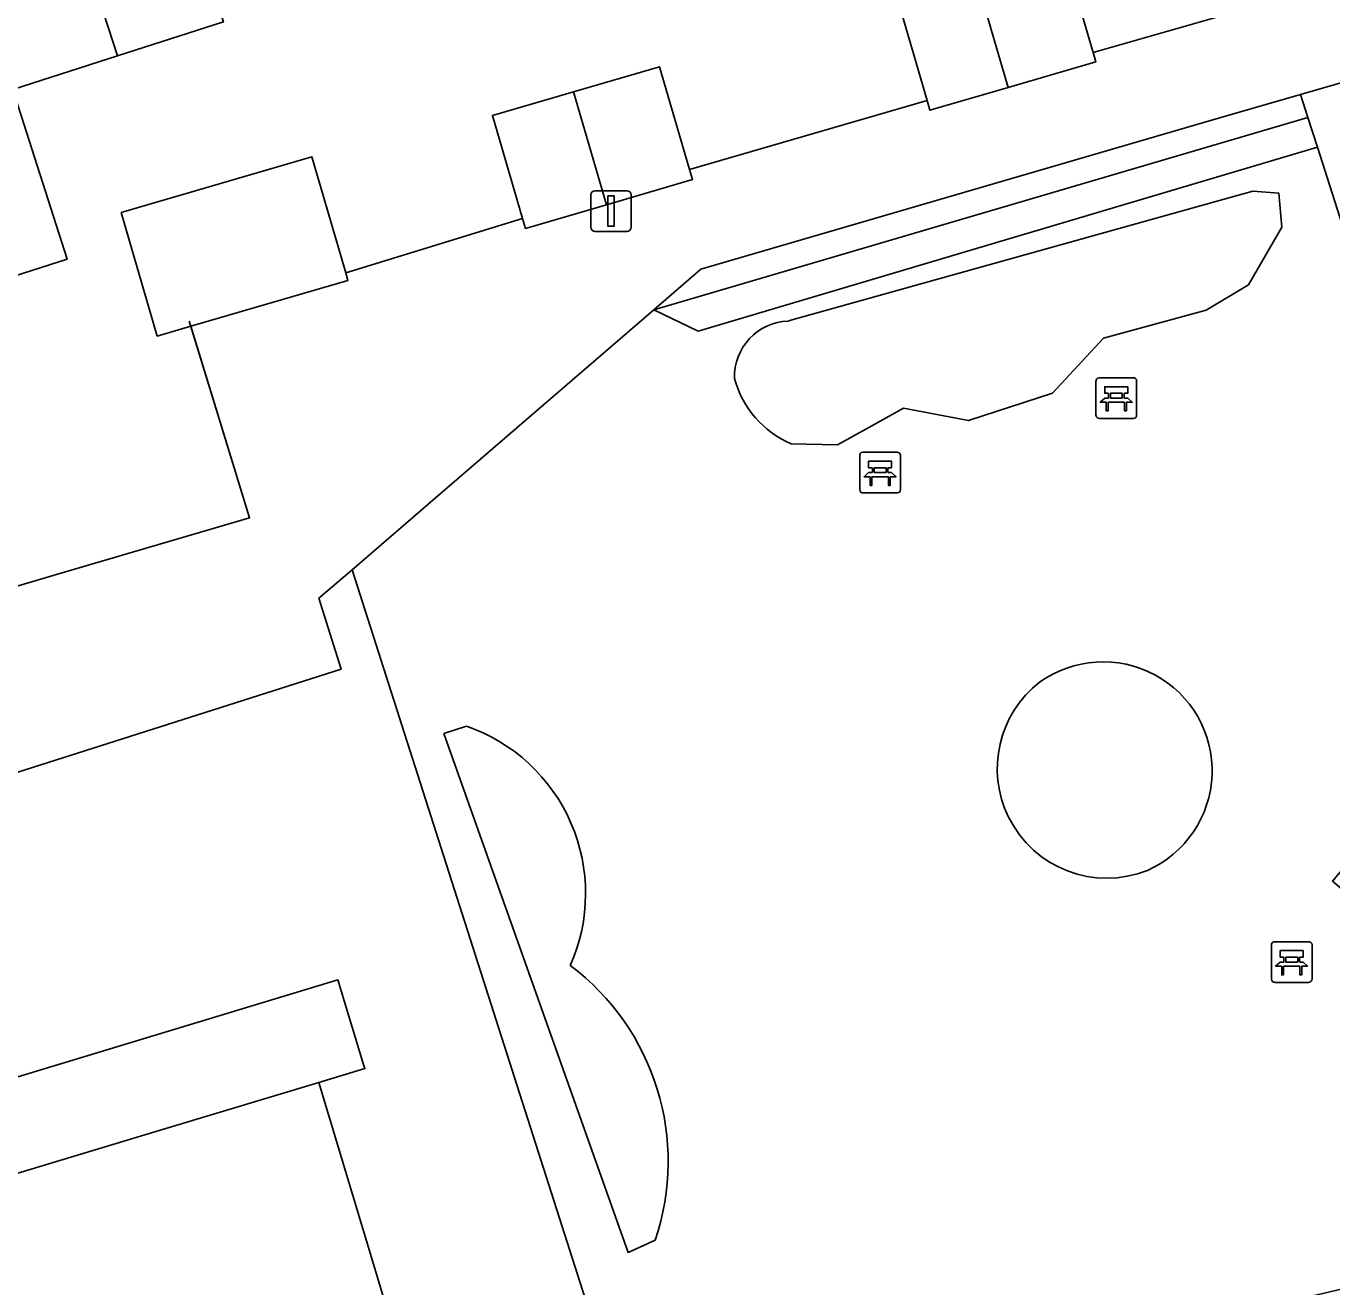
# Model space of a CAD drawing. Extents: x 159716 to 160783, y 383290 to 384031.
# Drawn here: x 160111.85 to 160143.96, y 383519.22 to 383550.22 of the extents above; entities that cross this region are included whole.
import ezdxf

# ---------------------------------------------------------------- set-up
doc = ezdxf.new("R2010")
doc.units = 0
for name, color, linetype in [('IMGEO_Bank', 7, 'Continuous'), ('IMGEO_Erf', 7, 'Continuous'), ('IMGEO_Groenvoorziening', 7, 'Continuous'), ('IMGEO_Haag', 7, 'Continuous'), ('IMGEO_Hek', 7, 'Continuous'), ('IMGEO_Lichtmast', 7, 'Continuous'), ('IMGEO_Pand', 7, 'Continuous'), ('IMGEO_Rijbaan_lokaal_open', 7, 'Continuous'), ('IMGEO_Voetpad_open', 7, 'Continuous')]:
    doc.layers.add(name, color=color, linetype=linetype)

msp = doc.modelspace()

# ---------------------------------------------------------------- linework, layer by layer
at = {"layer": 'IMGEO_Bank'}
for p, q in [((160138.162, 383540.647), (160138.162, 383541.488)), ((160138.162, 383541.488), (160138.162, 383540.647)), ((160138.237, 383541.572), (160139.078, 383541.572)), ((160139.078, 383541.572), (160138.237, 383541.572)), ((160139.162, 383541.497), (160139.162, 383540.656)), ((160139.162, 383540.656), (160139.162, 383541.497)), ((160138.471, 383541.078), (160138.471, 383541.184)), ((160138.515, 383541.184), (160138.515, 383541.078)), ((160138.803, 383541.19), (160138.521, 383541.19)), ((160138.521, 383541.072), (160138.803, 383541.072)), ((160138.809, 383541.078), (160138.809, 383541.184)), ((160138.853, 383541.184), (160138.853, 383541.078)), ((160138.859, 383540.97), (160138.466, 383540.97)), ((160139.087, 383540.572), (160138.246, 383540.572)), ((160138.246, 383540.572), (160139.087, 383540.572)), ((160132.429, 383539.742), (160133.27, 383539.742)), ((160133.27, 383539.742), (160132.429, 383539.742)), ((160132.354, 383538.817), (160132.354, 383539.658)), ((160132.354, 383539.658), (160132.354, 383538.817)), ((160133.354, 383539.667), (160133.354, 383538.826)), ((160133.354, 383538.826), (160133.354, 383539.667)), ((160133.051, 383539.14), (160132.658, 383539.14)), ((160132.663, 383539.248), (160132.663, 383539.354)), ((160132.707, 383539.354), (160132.707, 383539.248)), ((160132.995, 383539.36), (160132.713, 383539.36)), ((160132.713, 383539.242), (160132.995, 383539.242)), ((160133.001, 383539.248), (160133.001, 383539.354)), ((160133.045, 383539.354), (160133.045, 383539.248)), ((160133.279, 383538.742), (160132.438, 383538.742)), ((160132.438, 383538.742), (160133.279, 383538.742)), ((160142.475, 383526.781), (160142.475, 383527.622)), ((160142.475, 383527.622), (160142.475, 383526.781)), ((160142.55, 383527.706), (160143.391, 383527.706)), ((160143.391, 383527.706), (160142.55, 383527.706)), ((160143.475, 383527.631), (160143.475, 383526.79)), ((160143.475, 383526.79), (160143.475, 383527.631)), ((160142.784, 383527.212), (160142.784, 383527.318)), ((160142.828, 383527.318), (160142.828, 383527.212)), ((160143.116, 383527.324), (160142.834, 383527.324)), ((160142.834, 383527.206), (160143.116, 383527.206)), ((160143.122, 383527.212), (160143.122, 383527.318)), ((160143.166, 383527.318), (160143.166, 383527.212)), ((160143.172, 383527.104), (160142.779, 383527.104)), ((160143.4, 383526.706), (160142.559, 383526.706)), ((160142.559, 383526.706), (160143.4, 383526.706))]:
    msp.add_line(p, q, dxfattribs=at)
for points in [[(160138.465, 383541.19), (160138.379, 383541.19), (160138.379, 383541.351), (160138.942, 383541.351), (160138.942, 383541.19), (160138.859, 383541.19)], [(160138.409, 383540.97), (160138.267, 383540.97), (160138.379, 383541.072), (160138.465, 383541.072)], [(160138.859, 383541.072), (160138.942, 383541.072), (160139.054, 383540.97), (160138.915, 383540.97)], [(160138.459, 383540.963), (160138.459, 383540.756), (160138.416, 383540.756), (160138.416, 383540.963)], [(160138.909, 383540.963), (160138.909, 383540.756), (160138.865, 383540.756), (160138.865, 383540.963)], [(160132.657, 383539.36), (160132.571, 383539.36), (160132.571, 383539.521), (160133.134, 383539.521), (160133.134, 383539.36), (160133.051, 383539.36)], [(160132.601, 383539.14), (160132.459, 383539.14), (160132.571, 383539.242), (160132.657, 383539.242)], [(160132.651, 383539.133), (160132.651, 383538.926), (160132.608, 383538.926), (160132.608, 383539.133)], [(160133.051, 383539.242), (160133.134, 383539.242), (160133.246, 383539.14), (160133.107, 383539.14)], [(160133.101, 383539.133), (160133.101, 383538.926), (160133.057, 383538.926), (160133.057, 383539.133)], [(160142.722, 383527.104), (160142.58, 383527.104), (160142.692, 383527.206), (160142.778, 383527.206)], [(160142.778, 383527.324), (160142.692, 383527.324), (160142.692, 383527.485), (160143.255, 383527.485), (160143.255, 383527.324), (160143.172, 383527.324)], [(160143.172, 383527.206), (160143.255, 383527.206), (160143.367, 383527.104), (160143.228, 383527.104)], [(160142.772, 383527.097), (160142.772, 383526.89), (160142.729, 383526.89), (160142.729, 383527.097)], [(160143.222, 383527.097), (160143.222, 383526.89), (160143.178, 383526.89), (160143.178, 383527.097)]]:
    msp.add_lwpolyline(points, dxfattribs=at)
for centre, radius, start, end in [((160138.24, 383541.494), 0.0779, 92.4484, 184.2845), ((160138.24, 383541.494), 0.0779, 92.4484, 184.2845), ((160139.084, 383541.494), 0.0779, 2.4484, 94.2845), ((160139.084, 383541.494), 0.0779, 2.4484, 94.2845), ((160138.464, 383541.183), 0.00671, 2.8957, 87.1043), ((160138.464, 383541.079), 0.00671, 272.8957, 357.1043), ((160138.521, 383541.183), 0.00671, 92.8957, 177.1043), ((160138.521, 383541.079), 0.00671, 182.8957, 267.1043), ((160138.803, 383541.183), 0.00671, 2.8957, 87.1043), ((160138.803, 383541.079), 0.00671, 272.8957, 357.1043), ((160138.86, 383541.183), 0.00671, 92.8957, 177.1043), ((160138.86, 383541.079), 0.00671, 182.8957, 267.1043), ((160138.409, 383540.963), 0.00671, 2.8957, 87.1043), ((160138.466, 383540.963), 0.00671, 92.8957, 177.1043), ((160138.858, 383540.963), 0.00671, 2.8957, 87.1043), ((160138.915, 383540.963), 0.00671, 92.8957, 177.1043), ((160138.24, 383540.65), 0.0779, 182.4484, 274.2845), ((160138.24, 383540.65), 0.0779, 182.4484, 274.2845), ((160139.084, 383540.65), 0.0779, 272.4484, 4.2845), ((160139.084, 383540.65), 0.0779, 272.4484, 4.2845), ((160132.432, 383539.664), 0.0779, 92.4484, 184.2845), ((160132.432, 383539.664), 0.0779, 92.4484, 184.2845), ((160133.276, 383539.664), 0.0779, 2.4484, 94.2845), ((160133.276, 383539.664), 0.0779, 2.4484, 94.2845), ((160132.601, 383539.133), 0.00671, 2.8957, 87.1043), ((160132.658, 383539.133), 0.00671, 92.8957, 177.1043), ((160132.656, 383539.353), 0.00671, 2.8957, 87.1043), ((160132.656, 383539.249), 0.00671, 272.8957, 357.1043), ((160132.713, 383539.353), 0.00671, 92.8957, 177.1043), ((160132.713, 383539.249), 0.00671, 182.8957, 267.1043), ((160132.995, 383539.353), 0.00671, 2.8957, 87.1043), ((160132.995, 383539.249), 0.00671, 272.8957, 357.1043), ((160133.052, 383539.353), 0.00671, 92.8957, 177.1043), ((160133.052, 383539.249), 0.00671, 182.8957, 267.1043), ((160133.05, 383539.133), 0.00671, 2.8957, 87.1043), ((160133.107, 383539.133), 0.00671, 92.8957, 177.1043), ((160132.432, 383538.82), 0.0779, 182.4484, 274.2845), ((160132.432, 383538.82), 0.0779, 182.4484, 274.2845), ((160133.276, 383538.82), 0.0779, 272.4484, 4.2845), ((160133.276, 383538.82), 0.0779, 272.4484, 4.2845), ((160142.553, 383527.628), 0.0779, 92.4484, 184.2845), ((160142.553, 383527.628), 0.0779, 92.4484, 184.2845), ((160143.397, 383527.628), 0.0779, 2.4484, 94.2845), ((160143.397, 383527.628), 0.0779, 2.4484, 94.2845), ((160142.777, 383527.317), 0.00671, 2.8957, 87.1043), ((160142.777, 383527.213), 0.00671, 272.8957, 357.1043), ((160142.834, 383527.317), 0.00671, 92.8957, 177.1043), ((160142.834, 383527.213), 0.00671, 182.8957, 267.1043), ((160143.116, 383527.317), 0.00671, 2.8957, 87.1043), ((160143.116, 383527.213), 0.00671, 272.8957, 357.1043), ((160143.173, 383527.317), 0.00671, 92.8957, 177.1043), ((160143.173, 383527.213), 0.00671, 182.8957, 267.1043), ((160142.722, 383527.097), 0.00671, 2.8957, 87.1043), ((160142.779, 383527.097), 0.00671, 92.8957, 177.1043), ((160143.171, 383527.097), 0.00671, 2.8957, 87.1043), ((160143.228, 383527.097), 0.00671, 92.8957, 177.1043), ((160142.553, 383526.784), 0.0779, 182.4484, 274.2845), ((160142.553, 383526.784), 0.0779, 182.4484, 274.2845), ((160143.397, 383526.784), 0.0779, 272.4484, 4.2845), ((160143.397, 383526.784), 0.0779, 272.4484, 4.2845)]:
    msp.add_arc(centre, radius, start, end, dxfattribs=at)
at = {"layer": 'IMGEO_Erf'}
for points in [[(160137.347, 383552.118), (160138.089, 383549.574), (160143.884, 383551.239)], [(160109.956, 383535.958), (160112.681, 383536.758), (160117.346, 383538.129), (160115.899, 383542.838), (160115.078, 383542.598), (160114.191, 383545.635), (160118.879, 383547.003), (160119.711, 383544.15), (160124.061, 383545.487), (160123.32, 383548.024), (160125.31, 383548.604), (160127.426, 383549.222), (160128.163, 383546.697), (160134.008, 383548.394), (160133.269, 383550.927)], [(160116.705, 383550.323), (160114.095, 383549.486), (160111.523, 383548.661), (160112.861, 383544.49), (160110.683, 383543.791)], [(160119.867, 383536.852), (160119.052, 383536.15), (160119.596, 383534.404), (160108.117, 383530.754)], [(160109.974, 383510.449), (160113.121, 383500), (160117.113, 383486.747), (160127.298, 383484.43), (160131.838, 383483.422), (160131.873, 383483.568), (160135.573, 383499.062), (160133.621, 383499.531), (160131.668, 383500), (160131.743, 383500.251), (160131.075, 383500.388), (160128.145, 383510.541), (160127.373, 383513.217), (160126.833, 383515.089), (160119.867, 383536.852)], [(160085.14, 383516.351), (160119.521, 383526.767), (160120.143, 383524.713), (160120.182, 383524.584), (160119.047, 383524.242), (160125.923, 383501.413), (160129.624, 383500.686), (160127.557, 383492.028), (160118.898, 383494.078), (160117.025, 383500), (160110.499, 383521.668)]]:
    msp.add_lwpolyline(points, dxfattribs=at)
at = {"layer": 'IMGEO_Groenvoorziening'}
for points in [[(160143.375, 383547.97), (160143.194, 383548.537), (160141.236, 383547.973), (160128.444, 383544.242), (160127.289, 383543.247)], [(160143.606, 383547.246), (160143.375, 383547.97), (160127.289, 383543.247), (160128.377, 383542.719)], [(160143.606, 383547.246), (160128.377, 383542.719), (160127.289, 383543.247), (160121.907, 383538.609), (160119.867, 383536.852), (160126.833, 383515.089), (160149.362, 383520.377), (160146.927, 383527.973), (160148.885, 383528.612), (160148.664, 383529.265), (160146.193, 383530.442), (160144.646, 383528.631), (160143.977, 383529.196), (160145.964, 383531.544), (160148.288, 383530.46), (160148.907, 383530.645)]]:
    msp.add_lwpolyline(points, close=True, dxfattribs=at)
for points in [[(160130.6, 383542.969), (160142.02, 383546.164), (160142.662, 383546.112), (160142.729, 383545.272), (160141.912, 383543.854), (160140.868, 383543.233), (160138.347, 383542.55), (160137.094, 383541.197), (160135.024, 383540.519), (160133.432, 383540.828)], [(160133.432, 383540.828), (160135.024, 383540.519), (160137.094, 383541.197), (160138.347, 383542.55), (160140.868, 383543.233), (160141.912, 383543.854), (160142.729, 383545.272), (160142.662, 383546.112), (160142.02, 383546.164), (160130.6, 383542.969)], [(160133.432, 383540.828), (160132.573, 383540.352), (160131.802, 383539.921), (160130.665, 383539.945)], [(160130.665, 383539.945), (160131.802, 383539.921), (160132.573, 383540.352), (160133.432, 383540.828)], [(160122.123, 383532.822), (160122.684, 383533.005)], [(160122.684, 383533.005), (160122.123, 383532.822)], [(160127.322, 383520.365), (160126.656, 383520.063), (160122.123, 383532.822)], [(160122.123, 383532.822), (160126.656, 383520.063), (160127.322, 383520.365)]]:
    msp.add_lwpolyline(points, dxfattribs=at)
for centre, radius, start, end in [((160130.645, 383541.593), 1.376, 91.8647, 181.68), ((160130.645, 383541.593), 1.376, 91.8647, 181.68), ((160131.656, 383542.215), 2.477, 195.5079, 246.4185), ((160131.656, 383542.215), 2.477, 195.5079, 246.4185), ((160138.338, 383531.908), 2.68, 293.9636, 125.6488), ((160138.338, 383531.908), 2.68, 293.9636, 125.6488), ((160138.428, 383531.958), 2.693, 127.8353, 206.1679), ((160138.428, 383531.958), 2.693, 127.8353, 206.1679), ((160121.254, 383528.891), 4.356, 336.0392, 70.8297), ((160121.254, 383528.891), 4.356, 336.0392, 70.8297), ((160138.427, 383531.959), 2.692, 206.184, 291.7838), ((160138.427, 383531.959), 2.692, 206.184, 291.7838), ((160121.613, 383522.302), 6.028, 341.2578, 53.0859), ((160121.613, 383522.302), 6.028, 341.2578, 53.0859)]:
    msp.add_arc(centre, radius, start, end, dxfattribs=at)
at = {"layer": 'IMGEO_Haag'}
msp.add_lwpolyline([(160143.375, 383547.97), (160127.289, 383543.247), (160128.377, 383542.719), (160143.606, 383547.246)], close=True, dxfattribs=at)
at = {"layer": 'IMGEO_Hek'}
msp.add_lwpolyline([(160115.86, 383542.966), (160117.346, 383538.129), (160112.681, 383536.758)], dxfattribs=at)
at = {"layer": 'IMGEO_Lichtmast'}
for p, q in [((160125.84, 383546.173), (160126.63, 383546.173)), ((160126.63, 383546.173), (160125.84, 383546.173)), ((160125.74, 383545.273), (160125.74, 383546.073)), ((160125.74, 383546.073), (160125.74, 383545.273)), ((160126.73, 383546.073), (160126.73, 383545.273)), ((160126.73, 383545.273), (160126.73, 383546.073)), ((160126.63, 383545.173), (160125.84, 383545.173)), ((160125.84, 383545.173), (160126.63, 383545.173))]:
    msp.add_line(p, q, dxfattribs=at)
msp.add_lwpolyline([(160126.16, 383546.048), (160126.31, 383546.048), (160126.31, 383545.298), (160126.16, 383545.298), (160126.16, 383546.048)], dxfattribs=at)
for centre, start, end in [((160125.84, 383546.073), 90, 180), ((160125.84, 383546.073), 90, 180), ((160126.63, 383546.073), 0, 90), ((160126.63, 383546.073), 360, 90), ((160125.84, 383545.273), 180, 270), ((160125.84, 383545.273), 180, 270), ((160126.63, 383545.273), 270, 0), ((160126.63, 383545.273), 270, 0)]:
    msp.add_arc(centre, 0.1, start, end, dxfattribs=at)
at = {"layer": 'IMGEO_Pand'}
for points in [[(160115.654, 383561.863), (160110.611, 383560.244), (160111.704, 383556.846), (160114.095, 383549.486), (160116.705, 383550.323), (160115.673, 383553.54), (160118.076, 383554.31), (160118.037, 383554.432)], [(160111.704, 383556.846), (160106.978, 383555.339), (160110.623, 383543.978), (160110.683, 383543.791), (160112.861, 383544.49), (160111.523, 383548.661), (160114.095, 383549.486)], [(160135.19, 383551.488), (160136, 383548.712), (160138.157, 383549.341), (160138.089, 383549.574), (160137.347, 383552.118)], [(160135.19, 383551.488), (160133.269, 383550.927), (160134.008, 383548.394), (160134.079, 383548.151), (160136, 383548.712)], [(160125.31, 383548.604), (160126.121, 383545.828), (160128.236, 383546.445), (160128.163, 383546.697), (160127.426, 383549.222)], [(160125.31, 383548.604), (160123.32, 383548.024), (160124.061, 383545.487), (160124.131, 383545.247), (160126.121, 383545.828)], [(160115.899, 383542.838), (160119.765, 383543.966), (160119.711, 383544.15), (160118.879, 383547.003), (160114.191, 383545.635), (160115.078, 383542.598)], [(160119.047, 383524.242), (160115.287, 383523.11), (160110.499, 383521.668), (160117.025, 383500), (160118.898, 383494.078), (160127.557, 383492.028), (160129.624, 383500.686), (160125.923, 383501.413)]]:
    msp.add_lwpolyline(points, close=True, dxfattribs=at)
at = {"layer": 'IMGEO_Rijbaan_lokaal_open'}
for points in [[(160108.117, 383530.754), (160119.596, 383534.404), (160119.052, 383536.15), (160119.867, 383536.852), (160121.907, 383538.609), (160127.289, 383543.247), (160128.444, 383544.242), (160141.236, 383547.973), (160143.194, 383548.537), (160144.042, 383548.781), (160167.901, 383555.652)], [(160143.884, 383551.239), (160138.089, 383549.574), (160138.157, 383549.341), (160136, 383548.712), (160134.079, 383548.151), (160134.008, 383548.394), (160128.163, 383546.697), (160128.236, 383546.445), (160126.121, 383545.828), (160124.131, 383545.247), (160124.061, 383545.487), (160119.711, 383544.15), (160119.765, 383543.966), (160115.899, 383542.838), (160117.346, 383538.129), (160112.681, 383536.758), (160109.956, 383535.958)]]:
    msp.add_lwpolyline(points, dxfattribs=at)
at = {"layer": 'IMGEO_Voetpad_open'}
msp.add_lwpolyline([(160144.042, 383548.781), (160143.194, 383548.537), (160143.375, 383547.97), (160143.606, 383547.246), (160148.907, 383530.645)], dxfattribs=at)
msp.add_lwpolyline([(160109.297, 383521.265), (160110.499, 383521.668), (160115.287, 383523.11), (160119.047, 383524.242), (160120.182, 383524.584), (160120.143, 383524.713), (160119.521, 383526.767), (160085.14, 383516.351), (160082.679, 383506.481), (160081.184, 383500.489), (160080.332, 383500.702), (160079.077, 383495.669), (160080.57, 383495.297), (160082.411, 383494.873), (160083.618, 383500), (160087.065, 383514.643)], close=True, dxfattribs=at)

doc.saveas('drawing.dxf')
